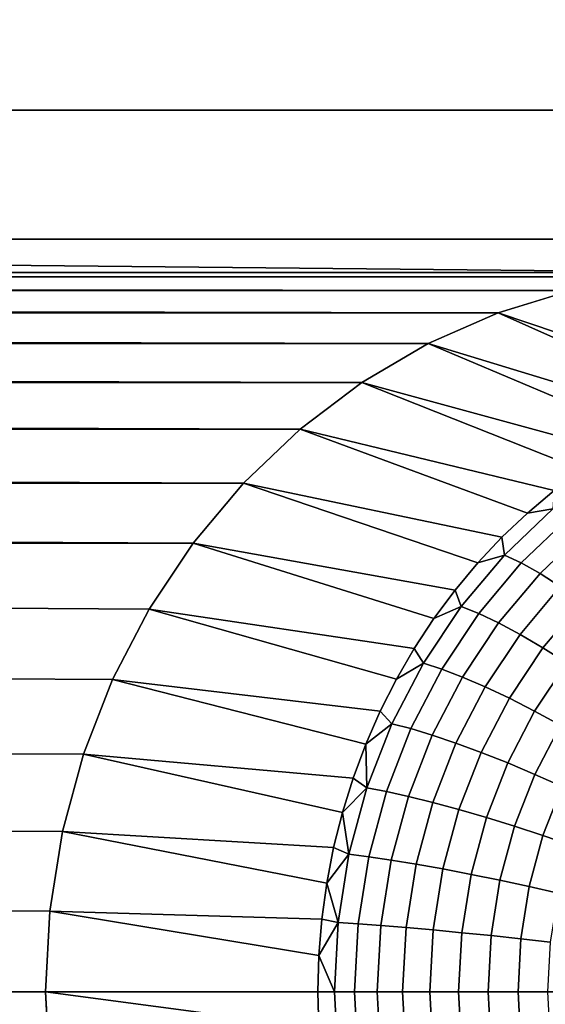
# Model space of a CAD drawing. Header units: metres. Extents: x -22 to 239, y -22 to 22.
# Tile 271 of 325: x 230.311 to 231.048, y -0.018 to 1.363. Entities that reach past the tile are written whole.
import ezdxf

# ---------------------------------------------------------------- set-up
doc = ezdxf.new("R2010")
doc.units = ezdxf.units.M
doc.layers.add('solid_10_151_033_XXX', color=7, linetype='CONTINUOUS')

msp = doc.modelspace()

# ---------------------------------------------------------------- linework, layer by layer
at = {"layer": 'solid_10_151_033_XXX'}
for points in [[(226.400345, 2.108289, 230.436478), (226.480881, 1.05575, 230.46579), (238.622543, 1.055751, 197.106842), (238.542007, 2.10829, 197.07753)], [(208.079788, 1.236431, 182.584747), (208.119156, 1.648203, 182.599075), (234.720657, 1.648207, 192.281219), (234.760025, 1.236435, 192.295547)], [(231.295135, 1.009, 191.034439), (208.079788, 1.236431, 182.584747), (234.760025, 1.236435, 192.295547)], [(231.295135, 1.009, 191.034439), (211.544678, 1.009, 183.845856), (208.079788, 1.236431, 182.584747)], [(226.480881, 1.05575, 230.46579), (226.507751, 0, 230.475571), (238.649414, 0.000001, 197.116623), (238.622543, 1.055751, 197.106842)], [(231.189011, 1.002657, 190.995804), (211.650803, 1.002657, 183.884491), (211.544678, 1.009, 183.845856)], [(231.295135, 1.009, 191.034439), (231.189011, 1.002657, 190.995804), (211.544678, 1.009, 183.845856)], [(231.084091, 0.983689, 190.957626), (211.755707, 0.983689, 183.922668), (211.650803, 1.002657, 183.884491)], [(231.189011, 1.002657, 190.995804), (231.084091, 0.983689, 190.957626), (211.650803, 1.002657, 183.884491)], [(230.98204, 0.952402, 190.920486), (211.857758, 0.952402, 183.959808), (211.755707, 0.983689, 183.922668)], [(231.084091, 0.983689, 190.957626), (230.98204, 0.952402, 190.920486), (211.755707, 0.983689, 183.922668)], [(231.362442, 0.852762, 190.258575), (231.316177, 0.839568, 190.24173), (230.98204, 0.952402, 190.920486), (231.084091, 0.983689, 190.957626)], [(230.883698, 0.909054, 190.884689), (211.9561, 0.909054, 183.995605), (211.857758, 0.952402, 183.959808)], [(230.98204, 0.952402, 190.920486), (230.883698, 0.909054, 190.884689), (211.857758, 0.952402, 183.959808)], [(231.270706, 0.823533, 190.225189), (231.226181, 0.804711, 190.208984), (230.883698, 0.909054, 190.884689), (230.98204, 0.952402, 190.920486)], [(231.316177, 0.839568, 190.24173), (231.270706, 0.823533, 190.225189), (230.98204, 0.952402, 190.920486)], [(230.790726, 0.854371, 190.850845), (212.049088, 0.854371, 184.029449), (211.9561, 0.909054, 183.995605)], [(230.883698, 0.909054, 190.884689), (230.790726, 0.854371, 190.850845), (211.9561, 0.909054, 183.995605)], [(231.18277, 0.783167, 190.193176), (231.140594, 0.758972, 190.177826), (230.790726, 0.854371, 190.850845), (230.883698, 0.909054, 190.884689)], [(231.226181, 0.804711, 190.208984), (231.18277, 0.783167, 190.193176), (230.883698, 0.909054, 190.884689)], [(230.703964, 0.78886, 190.819275), (212.135849, 0.78886, 184.06102), (212.049088, 0.854371, 184.029449)], [(230.790726, 0.854371, 190.850845), (230.703964, 0.78886, 190.819275), (212.049088, 0.854371, 184.029449)], [(231.099823, 0.732209, 190.162994), (231.060577, 0.702969, 190.148712), (230.703964, 0.78886, 190.819275), (230.790726, 0.854371, 190.850845)], [(231.140594, 0.758972, 190.177826), (231.099823, 0.732209, 190.162994), (230.790726, 0.854371, 190.850845)], [(230.624695, 0.713472, 190.790421), (212.215118, 0.713472, 184.089874), (212.135849, 0.78886, 184.06102)], [(230.703964, 0.78886, 190.819275), (230.624695, 0.713472, 190.790421), (212.135849, 0.78886, 184.06102)], [(231.02301, 0.67135, 190.135025), (230.987228, 0.63746, 190.122009), (230.624695, 0.713472, 190.790421), (230.703964, 0.78886, 190.819275)], [(231.060577, 0.702969, 190.148712), (231.02301, 0.67135, 190.135025), (230.703964, 0.78886, 190.819275)], [(230.553848, 0.629111, 190.764633), (212.285965, 0.629111, 184.115662), (212.215118, 0.713472, 184.089874)], [(230.624695, 0.713472, 190.790421), (230.553848, 0.629111, 190.764633), (212.215118, 0.713472, 184.089874)], [(230.953354, 0.601412, 190.10968), (230.921509, 0.56333, 190.098083), (230.553848, 0.629111, 190.764633), (230.624695, 0.713472, 190.790421)], [(230.987228, 0.63746, 190.122009), (230.953354, 0.601412, 190.10968), (230.624695, 0.713472, 190.790421)], [(231.058716, 0.677269, 190.104813), (231.02301, 0.67135, 190.135025), (231.060577, 0.702969, 190.148712)], [(231.058716, 0.677269, 190.104813), (230.990662, 0.612538, 190.080032), (230.987228, 0.63746, 190.122009), (231.02301, 0.67135, 190.135025)], [(231.081207, 0.664997, 190.071655), (231.014374, 0.601439, 190.047333), (230.990662, 0.612538, 190.080032), (231.058716, 0.677269, 190.104813)], [(231.105896, 0.648613, 190.042038), (231.04071, 0.586621, 190.018311), (231.014374, 0.601439, 190.047333), (231.081207, 0.664997, 190.071655)], [(230.990662, 0.612538, 190.080032), (230.953354, 0.601412, 190.10968), (230.987228, 0.63746, 190.122009)], [(231.132294, 0.628438, 190.016525), (231.069138, 0.568374, 189.99353), (231.04071, 0.586621, 190.018311), (231.105896, 0.648613, 190.042038)], [(230.440903, 0.437834, 190.723526), (212.347519, 0.536781, 184.138077), (212.285965, 0.629111, 184.115662), (230.492279, 0.536781, 190.742218)], [(230.553848, 0.629111, 190.764633), (230.492279, 0.536781, 190.742218), (212.285965, 0.629111, 184.115662)], [(230.891785, 0.523341, 190.087265), (230.864319, 0.481582, 190.077271), (230.492279, 0.536781, 190.742218), (230.553848, 0.629111, 190.764633)], [(230.921509, 0.56333, 190.098083), (230.891785, 0.523341, 190.087265), (230.553848, 0.629111, 190.764633)], [(230.990662, 0.612538, 190.080032), (230.929825, 0.540104, 190.057892), (230.921509, 0.56333, 190.098083), (230.953354, 0.601412, 190.10968)], [(231.014374, 0.601439, 190.047333), (230.954651, 0.530317, 190.025589), (230.929825, 0.540104, 190.057892), (230.990662, 0.612538, 190.080032)], [(231.04071, 0.586621, 190.018311), (230.982452, 0.517252, 189.997101), (230.954651, 0.530317, 190.025589), (231.014374, 0.601439, 190.047333)], [(231.069138, 0.568374, 189.99353), (231.012695, 0.501163, 189.972992), (230.982452, 0.517252, 189.997101), (231.04071, 0.586621, 190.018311)], [(231.099121, 0.547054, 189.973495), (231.0448, 0.482364, 189.95372), (231.012695, 0.501163, 189.972992), (231.069138, 0.568374, 189.99353)], [(230.929825, 0.540104, 190.057892), (230.891785, 0.523341, 190.087265), (230.921509, 0.56333, 190.098083)], [(230.929825, 0.540104, 190.057892), (230.876999, 0.460878, 190.038666), (230.864319, 0.481582, 190.077271), (230.891785, 0.523341, 190.087265)], [(230.954651, 0.530317, 190.025589), (230.902786, 0.452527, 190.006714), (230.876999, 0.460878, 190.038666), (230.929825, 0.540104, 190.057892)], [(231.130066, 0.523076, 189.958572), (231.078125, 0.461221, 189.939667), (231.0448, 0.482364, 189.95372), (231.099121, 0.547054, 189.973495)], [(230.400162, 0.333181, 190.708694), (212.398911, 0.437834, 184.156769), (212.347519, 0.536781, 184.138077), (230.440903, 0.437834, 190.723526)], [(230.839157, 0.438193, 190.068115), (230.816422, 0.393321, 190.059845), (230.440903, 0.437834, 190.723526), (230.492279, 0.536781, 190.742218)], [(230.864319, 0.481582, 190.077271), (230.839157, 0.438193, 190.068115), (230.492279, 0.536781, 190.742218)], [(230.982452, 0.517252, 189.997101), (230.931854, 0.441378, 189.978699), (230.902786, 0.452527, 190.006714), (230.954651, 0.530317, 190.025589)], [(231.012695, 0.501163, 189.972992), (230.963684, 0.427649, 189.955154), (230.931854, 0.441378, 189.978699), (230.982452, 0.517252, 189.997101)], [(231.0448, 0.482364, 189.95372), (230.99762, 0.411607, 189.936554), (230.963684, 0.427649, 189.955154), (231.012695, 0.501163, 189.972992)], [(230.876999, 0.460878, 190.038666), (230.839157, 0.438193, 190.068115), (230.864319, 0.481582, 190.077271)], [(231.078125, 0.461221, 189.939667), (231.03302, 0.393566, 189.923248), (230.99762, 0.411607, 189.936554), (231.0448, 0.482364, 189.95372)], [(230.876999, 0.460878, 190.038666), (230.832855, 0.375856, 190.022598), (230.816422, 0.393321, 190.059845), (230.839157, 0.438193, 190.068115)], [(230.902786, 0.452527, 190.006714), (230.859421, 0.369045, 189.990936), (230.832855, 0.375856, 190.022598), (230.876999, 0.460878, 190.038666)], [(231.11203, 0.438148, 189.931107), (231.069183, 0.373877, 189.915512), (231.03302, 0.393566, 189.923248), (231.078125, 0.461221, 189.939667)], [(230.931854, 0.441378, 189.978699), (230.889572, 0.359953, 189.963303), (230.859421, 0.369045, 189.990936), (230.902786, 0.452527, 190.006714)], [(230.370773, 0.224578, 190.697998), (212.439636, 0.333181, 184.1716), (212.398911, 0.437834, 184.156769), (230.400162, 0.333181, 190.708694)], [(230.796188, 0.347119, 190.052475), (230.778503, 0.299741, 190.046036), (230.400162, 0.333181, 190.708694), (230.440903, 0.437834, 190.723526)], [(230.816422, 0.393321, 190.059845), (230.796188, 0.347119, 190.052475), (230.440903, 0.437834, 190.723526)], [(230.963684, 0.427649, 189.955154), (230.922714, 0.348757, 189.940247), (230.889572, 0.359953, 189.963303), (230.931854, 0.441378, 189.978699)], [(230.99762, 0.411607, 189.936554), (230.958191, 0.335675, 189.922195), (230.922714, 0.348757, 189.940247), (230.963684, 0.427649, 189.955154)], [(231.03302, 0.393566, 189.923248), (230.995316, 0.320962, 189.909531), (230.958191, 0.335675, 189.922195), (230.99762, 0.411607, 189.936554)], [(230.832855, 0.375856, 190.022598), (230.796188, 0.347119, 190.052475), (230.816422, 0.393321, 190.059845)], [(231.069183, 0.373877, 189.915512), (231.033356, 0.304905, 189.902466), (230.995316, 0.320962, 189.909531), (231.03302, 0.393566, 189.923248)], [(230.832855, 0.375856, 190.022598), (230.797913, 0.286108, 190.009888), (230.796188, 0.347119, 190.052475)], [(230.859421, 0.369045, 189.990936), (230.825119, 0.280923, 189.978455), (230.797913, 0.286108, 190.009888), (230.832855, 0.375856, 190.022598)], [(231.105408, 0.352925, 189.913483), (231.071594, 0.287818, 189.901184), (231.033356, 0.304905, 189.902466), (231.069183, 0.373877, 189.915512)], [(230.889572, 0.359953, 189.963303), (230.856125, 0.274002, 189.951126), (230.825119, 0.280923, 189.978455), (230.859421, 0.369045, 189.990936)], [(230.922714, 0.348757, 189.940247), (230.890289, 0.265479, 189.928436), (230.856125, 0.274002, 189.951126), (230.889572, 0.359953, 189.963303)], [(230.797913, 0.286108, 190.009888), (230.778503, 0.299741, 190.046036), (230.796188, 0.347119, 190.052475)], [(230.958191, 0.335675, 189.922195), (230.926987, 0.255521, 189.910843), (230.890289, 0.265479, 189.928436), (230.922714, 0.348757, 189.940247)], [(230.352951, 0.112936, 190.691513), (212.46904, 0.224578, 184.182297), (212.439636, 0.333181, 184.1716), (230.370773, 0.224578, 190.697998)], [(230.763428, 0.25135, 190.040558), (230.751022, 0.202108, 190.036041), (230.370773, 0.224578, 190.697998), (230.400162, 0.333181, 190.708694)], [(230.778503, 0.299741, 190.046036), (230.763428, 0.25135, 190.040558), (230.400162, 0.333181, 190.708694)], [(230.995316, 0.320962, 189.909531), (230.965485, 0.244321, 189.898666), (230.926987, 0.255521, 189.910843), (230.958191, 0.335675, 189.922195)], [(231.033356, 0.304905, 189.902466), (231.00502, 0.232098, 189.892166), (230.965485, 0.244321, 189.898666), (230.995316, 0.320962, 189.909531)], [(231.071594, 0.287818, 189.901184), (231.044846, 0.219091, 189.891434), (231.00502, 0.232098, 189.892166), (231.033356, 0.304905, 189.902466)], [(230.797913, 0.286108, 190.009888), (230.763428, 0.25135, 190.040558), (230.778503, 0.299741, 190.046036)], [(230.797913, 0.286108, 190.009888), (230.772644, 0.192761, 190.000687), (230.763428, 0.25135, 190.040558)], [(230.825119, 0.280923, 189.978455), (230.800308, 0.189268, 189.969421), (230.772644, 0.192761, 190.000687), (230.797913, 0.286108, 190.009888)], [(230.856125, 0.274002, 189.951126), (230.831909, 0.184605, 189.942322), (230.800308, 0.189268, 189.969421), (230.825119, 0.280923, 189.978455)], [(231.109253, 0.270033, 189.90567), (231.084152, 0.205554, 189.89653), (231.044846, 0.219091, 189.891434), (231.071594, 0.287818, 189.901184)], [(230.890289, 0.265479, 189.928436), (230.866852, 0.178863, 189.919907), (230.831909, 0.184605, 189.942322), (230.856125, 0.274002, 189.951126)], [(230.926987, 0.255521, 189.910843), (230.904419, 0.172154, 189.902634), (230.866852, 0.178863, 189.919907), (230.890289, 0.265479, 189.928436)], [(230.772644, 0.192761, 190.000687), (230.751022, 0.202108, 190.036041), (230.763428, 0.25135, 190.040558)], [(230.965485, 0.244321, 189.898666), (230.943893, 0.164608, 189.890808), (230.904419, 0.172154, 189.902634), (230.926987, 0.255521, 189.910843)], [(231.00502, 0.232098, 189.892166), (230.984512, 0.156373, 189.884705), (230.943893, 0.164608, 189.890808), (230.965485, 0.244321, 189.898666)], [(230.346985, 0, 190.689346), (212.486862, 0.112936, 184.188782), (212.46904, 0.224578, 184.182297), (230.352951, 0.112936, 190.691513)], [(230.741348, 0.152183, 190.032516), (230.734406, 0.101742, 190.029984), (230.352951, 0.112936, 190.691513), (230.370773, 0.224578, 190.697998)], [(230.751022, 0.202108, 190.036041), (230.741348, 0.152183, 190.032516), (230.370773, 0.224578, 190.697998)], [(231.044846, 0.219091, 189.891434), (231.025482, 0.14761, 189.884399), (230.984512, 0.156373, 189.884705), (231.00502, 0.232098, 189.892166)], [(231.084152, 0.205554, 189.89653), (231.06601, 0.138489, 189.889923), (231.025482, 0.14761, 189.884399), (231.044846, 0.219091, 189.891434)], [(230.772644, 0.192761, 190.000687), (230.741348, 0.152183, 190.032516), (230.751022, 0.202108, 190.036041)], [(230.772644, 0.192761, 190.000687), (230.757355, 0.09699, 189.995117), (230.741348, 0.152183, 190.032516)], [(230.800308, 0.189268, 189.969421), (230.785294, 0.095233, 189.963959), (230.757355, 0.09699, 189.995117), (230.772644, 0.192761, 190.000687)], [(230.831909, 0.184605, 189.942322), (230.817276, 0.092887, 189.936981), (230.785294, 0.095233, 189.963959), (230.800308, 0.189268, 189.969421)], [(230.866852, 0.178863, 189.919907), (230.852661, 0.089997, 189.914749), (230.817276, 0.092887, 189.936981), (230.831909, 0.184605, 189.942322)], [(230.904419, 0.172154, 189.902634), (230.890762, 0.086621, 189.897659), (230.852661, 0.089997, 189.914749), (230.866852, 0.178863, 189.919907)], [(230.943893, 0.164608, 189.890808), (230.930847, 0.082825, 189.886063), (230.890762, 0.086621, 189.897659), (230.904419, 0.172154, 189.902634)], [(230.757355, 0.09699, 189.995117), (230.734406, 0.101742, 190.029984), (230.741348, 0.152183, 190.032516)], [(230.984512, 0.156373, 189.884705), (230.972122, 0.078681, 189.880188), (230.930847, 0.082825, 189.886063), (230.943893, 0.164608, 189.890808)], [(231.025482, 0.14761, 189.884399), (231.013779, 0.074272, 189.880142), (230.972122, 0.078681, 189.880188), (230.984512, 0.156373, 189.884705)], [(231.06601, 0.138489, 189.889923), (231.055023, 0.069683, 189.885925), (231.013779, 0.074272, 189.880142), (231.025482, 0.14761, 189.884399)], [(230.352951, -0.112936, 190.691513), (212.492828, 0, 184.190948), (212.486862, 0.112936, 184.188782), (230.346985, 0, 190.689346)], [(230.730225, 0.050957, 190.028458), (230.728836, 0, 190.027954), (230.346985, 0, 190.689346), (230.352951, 0.112936, 190.691513)], [(230.734406, 0.101742, 190.029984), (230.730225, 0.050957, 190.028458), (230.352951, 0.112936, 190.691513)], [(230.757355, 0.09699, 189.995117), (230.730225, 0.050957, 190.028458), (230.734406, 0.101742, 190.029984)], [(230.757355, 0.09699, 189.995117), (230.752243, 0, 189.993256), (230.730225, 0.050957, 190.028458)], [(230.785294, 0.095233, 189.963959), (230.780273, 0, 189.962128), (230.752243, 0, 189.993256), (230.757355, 0.09699, 189.995117)], [(230.817276, 0.092887, 189.936981), (230.812378, 0, 189.935211), (230.780273, 0, 189.962128), (230.785294, 0.095233, 189.963959)], [(230.852661, 0.089997, 189.914749), (230.847916, 0, 189.91301), (230.812378, 0, 189.935211), (230.817276, 0.092887, 189.936981)], [(230.890762, 0.086621, 189.897659), (230.886185, 0, 189.895996), (230.847916, 0, 189.91301), (230.852661, 0.089997, 189.914749)], [(230.930847, 0.082825, 189.886063), (230.926468, 0, 189.884476), (230.886185, 0, 189.895996), (230.890762, 0.086621, 189.897659)], [(230.972122, 0.078681, 189.880188), (230.967957, 0, 189.878677), (230.926468, 0, 189.884476), (230.930847, 0.082825, 189.886063)], [(231.013779, 0.074272, 189.880142), (231.009857, 0, 189.878708), (230.967957, 0, 189.878677), (230.972122, 0.078681, 189.880188)], [(231.055023, 0.069683, 189.885925), (231.051346, 0, 189.884583), (231.009857, 0, 189.878708), (231.013779, 0.074272, 189.880142)], [(230.730225, 0.050957, 190.028458), (230.752243, 0, 189.993256), (230.728836, 0, 190.027954)], [(230.370773, -0.224578, 190.697998), (212.486862, -0.112936, 184.188782), (212.492828, 0, 184.190948), (230.352951, -0.112936, 190.691513)], [(226.507751, 0, 230.475571), (226.480881, -1.05575, 230.46579), (238.622543, -1.055749, 197.106842), (238.649414, 0.000001, 197.116623)], [(230.734406, -0.101742, 190.029984), (230.352951, -0.112936, 190.691513), (230.346985, 0, 190.689346), (230.730225, -0.050957, 190.028458)], [(230.728836, 0, 190.027954), (230.730225, -0.050957, 190.028458), (230.346985, 0, 190.689346)], [(230.752243, 0, 189.993256), (230.757355, -0.09699, 189.995117), (230.730225, -0.050957, 190.028458), (230.728836, 0, 190.027954)], [(230.780273, 0, 189.962128), (230.785294, -0.095233, 189.963959), (230.757355, -0.09699, 189.995117), (230.752243, 0, 189.993256)], [(230.812378, 0, 189.935211), (230.817276, -0.092887, 189.936981), (230.785294, -0.095233, 189.963959), (230.780273, 0, 189.962128)], [(230.847916, 0, 189.91301), (230.852661, -0.089997, 189.914749), (230.817276, -0.092887, 189.936981), (230.812378, 0, 189.935211)], [(230.886185, 0, 189.895996), (230.890762, -0.086621, 189.897659), (230.852661, -0.089997, 189.914749), (230.847916, 0, 189.91301)], [(230.926468, 0, 189.884476), (230.930847, -0.082825, 189.886063), (230.890762, -0.086621, 189.897659), (230.886185, 0, 189.895996)], [(230.967957, 0, 189.878677), (230.972122, -0.078681, 189.880188), (230.930847, -0.082825, 189.886063), (230.926468, 0, 189.884476)], [(231.009857, 0, 189.878708), (231.013779, -0.074272, 189.880142), (230.972122, -0.078681, 189.880188), (230.967957, 0, 189.878677)], [(231.051346, 0, 189.884583), (231.055023, -0.069683, 189.885925), (231.013779, -0.074272, 189.880142), (231.009857, 0, 189.878708)]]:
    msp.add_3dface(points, dxfattribs=at)

doc.saveas('drawing.dxf')
